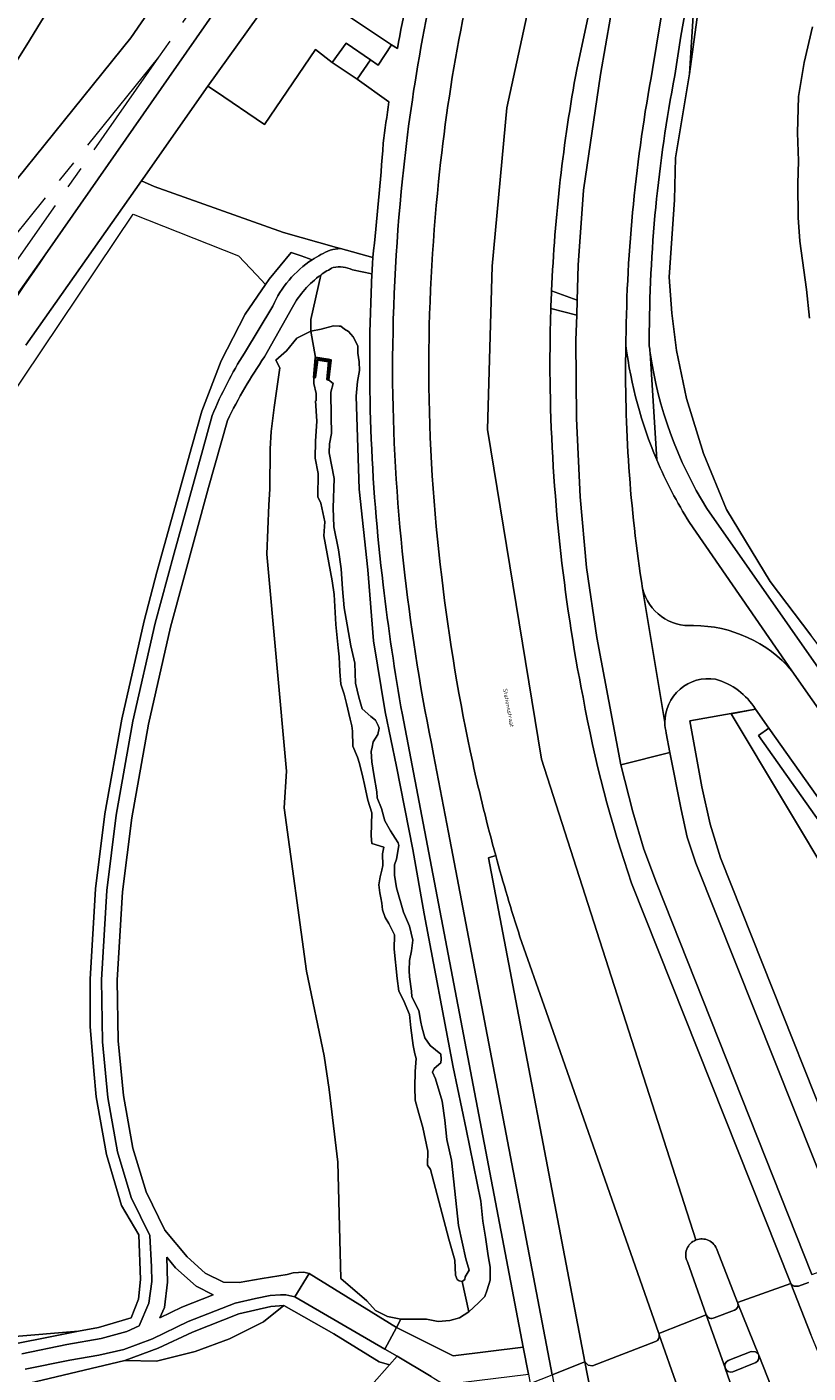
# Model space of a CAD drawing. Header units: metres. Extents: x 197700 to 204338, y 317132 to 325229.
# Tile 652 of 656: x 202123 to 202192, y 318909 to 319028. Entities that reach past the tile are written whole.
import ezdxf
from ezdxf.enums import TextEntityAlignment as Align

# ---------------------------------------------------------------- set-up
doc = ezdxf.new("R2010")
doc.units = ezdxf.units.M
doc.linetypes.add('AM-AS', pattern=[16, 10, -2, 2, -2])
for name, color, linetype, lineweight in [('B-WE-AM-AS_SPOOR-G', 10, 'AM-AS', 18), ('B-WE-GK-KADEMUUR-GV', 150, 'Continuous', 35), ('B-WE-GR-BEPLANTING_CULTUUR_BODEMBEDEKKER-GV', 90, 'Continuous', 18), ('B-WE-GR-BEPLANTING_CULTUUR_BOSPLANTSOEN-GV', 90, 'Continuous', 18), ('B-WE-GR-BEPLANTING_CULTUUR_HEESTERS-GV', 90, 'Continuous', 18), ('B-WE-GR-BOS_LOOF-GV', 40, 'Continuous', 13), ('B-WE-GR-GRAS-GV', 60, 'Continuous', 13), ('B-WE-IE-TERREINAFSCHEIDING_KUNSTMATIG_HEKWERK-G', 20, 'IE-TERREINAFSCHEIDING-KUNSTMATIG', 18), ('B-WE-IE-TERREINAFSCHEIDING_KUNSTMATIG_MUUR-G', 90, 'IE-TERREINAFSCHEIDING-KUNSTMATIG-DICHT', 18), ('B-WE-KW-KUNSTWERK_PERRON-GV', 170, 'Continuous', 18), ('B-WE-OG-TERREIN_CULTUURSCHEIDING-GV', 7, 'Continuous', 18), ('B-WE-OG-TOPOGRAFIE-T18', 10, 'Continuous', 18), ('B-WE-OG-WATER_GREPPEL-GV', 160, 'Continuous', 18), ('B-WE-VH-ONVERHARD-GV', 252, 'Continuous', 18), ('B-WE-VH-VERHARDING_ASFALT-GV', 252, 'Continuous', 18), ('B-WE-VH-VERHARDING_BETONSTRAATSTEEN-GV', 252, 'Continuous', 18), ('B-WE-VH-VERHARDING_GESLOTEN-GV', 252, 'Continuous', 18), ('B-WE-VH-VERHARDING_HALFVERHARDING-GV', 252, 'Continuous', 18), ('B-WE-VH-VERHARDING_OPEN-GV', 252, 'Continuous', 18), ('B-WE-VH-VERHARDING_SIERBESTRATING-GV', 252, 'Continuous', 18), ('B-WE-VH-VERHARDING_TEGEL-GV', 252, 'Continuous', 18)]:
    doc.layers.add(name, color=color, linetype=linetype, lineweight=lineweight)
doc.styles.add('NLCS-ISO-M200-T18', font='NLCS-ISO.ttf', dxfattribs={"height": 0.36})
doc.linetypes.add('IE-TERREINAFSCHEIDING-KUNSTMATIG', pattern='A,4,[82,NLCS.SHX,S=0.75,R=90,X=0,Y=0],4,-2', length=10)
doc.linetypes.add('IE-TERREINAFSCHEIDING-KUNSTMATIG-DICHT', pattern='A,8,-1,[82,NLCS.SHX,S=0.75,R=90,X=0,Y=0],-1', length=10)

msp = doc.modelspace()

# ---------------------------------------------------------------- linework, layer by layer
at = {"layer": 'B-WE-AM-AS_SPOOR-G'}
for points in [[(202151.77, 319049.504), (202134.913, 319025.019)], [(202134.913, 319025.019), (202116.945, 319002.747)], [(202134.913, 319025.019), (202118.534, 319001.586)]]:
    msp.add_lwpolyline(points, dxfattribs=at)
at = {"layer": 'B-WE-GK-KADEMUUR-GV'}
msp.add_lwpolyline([(202149.936, 318996.47), (202150.157, 318998.229), (202149.926, 318998.266), (202148.799, 318998.446), (202148.653, 318996.671), (202148.757, 318996.675), (202148.97, 318998.246), (202149.982, 318998.099), (202149.824, 318996.513)], close=True, dxfattribs=at)
at = {"layer": 'B-WE-GR-BEPLANTING_CULTUUR_BODEMBEDEKKER-GV'}
for points in [[(202169.675, 319004.36), (202171.947, 319003.533), (202172.045, 319006.629), (202172.505, 319013.247), (202174.002, 319023.481), (202175.788, 319033.67), (202176.776, 319037.735), (202175.782, 319037.995)], [(202175.173, 319037.707), (202174.621, 319035.755), (202173.173, 319029.863), (202171.909, 319023.93)]]:
    msp.add_lwpolyline(points, dxfattribs=at)
msp.add_lwpolyline([(202171.909, 319023.93, 0.0347607), (202169.675, 319004.36)], format="xyb", dxfattribs=at)
at = {"layer": 'B-WE-GR-BEPLANTING_CULTUUR_BOSPLANTSOEN-GV'}
for points in [[(202197.652, 319089.695), (202191.556, 319070.506), (202190.868, 319068.128), (202188.2, 319059.431), (202186.052, 319049.498), (202184.606, 319041.385), (202183.691, 319037.221), (202183.549, 319034.93), (202183.185, 319033.136), (202181.885, 319023.537), (202180.631, 319016.107), (202180.543, 319012.408), (202180.071, 319005.56), (202180.32, 319002.385), (202180.718, 318999.076), (202181.614, 318994.827), (202183.123, 318989.968), (202185.164, 318984.992), (202189.032, 318978.647), (202192.621, 318973.893)], [(202192.511, 319001.94), (202192.233, 319004.459), (202191.648, 319008.739), (202191.497, 319010.836), (202191.462, 319013.825), (202191.519, 319015.851), (202191.429, 319018.314), (202191.516, 319021.539), (202192.012, 319024.548), (202192.778, 319027.697)]]:
    msp.add_lwpolyline(points, dxfattribs=at)
at = {"layer": 'B-WE-GR-BEPLANTING_CULTUUR_HEESTERS-GV'}
for points in [[(202176.25, 318999.486, 0.0438745), (202177.73, 318978.014)], [(202178.984, 318989.41, -0.0674743), (202176.25, 318999.486)], [(202181.878, 318983.858, -0.0403017), (202178.984, 318989.41)], [(202177.73, 318978.014, 0.3651056), (202182.248, 318974.742)], [(202182.248, 318974.742, -0.2174892), (202190.931, 318970.741)]]:
    msp.add_lwpolyline(points, format="xyb", dxfattribs=at)
for points in [[(202190.931, 318970.741), (202181.878, 318983.858)], [(202214.243, 318929.912), (202188.908, 318965.673), (202187.974, 318965.011), (202196.385, 318953.138), (202214.284, 318928.001), (202215.122, 318928.671)]]:
    msp.add_lwpolyline(points, dxfattribs=at)
at = {"layer": 'B-WE-GR-BOS_LOOF-GV'}
for points in [[(202151.004, 319008.091), (202150.647, 319008.191), (202145.967, 319009.498), (202134.524, 319013.595), (202133.405, 319014.079), (202123.179, 318999.554)], [(202121.829, 318911.809), (202127.827, 318912.307), (202129.592, 318912.652), (202132.489, 318913.492), (202133.126, 318915.147), (202133.323, 318916.886), (202133.149, 318920.853), (202131.618, 318923.439), (202130.29, 318927.955), (202129.394, 318933.051), (202129.186, 318935.344), (202128.846, 318939.28), (202128.856, 318943.471), (202129.329, 318951.443), (202130.168, 318958.095), (202131.657, 318966.471), (202133.624, 318975.159), (202134.743, 318979.455), (202137.856, 318990.571), (202138.741, 318993.715), (202140.438, 318998.166), (202142.574, 319002.288), (202144.384, 319004.921), (202144.7, 319005.38), (202146.634, 319007.742), (202147.524, 319007.434), (202148.492, 319007.099)], [(202132.542, 318957.742), (202131.712, 318951.17), (202131.484, 318947.274), (202131.255, 318943.379), (202131.335, 318937.992), (202131.813, 318933.178), (202132.628, 318928.505), (202133.804, 318924.648), (202135.457, 318921.257), (202137.429, 318918.905), (202139.035, 318917.458), (202140.656, 318916.639), (202142.052, 318916.633), (202144.069, 318916.982), (202146.293, 318917.32), (202146.819, 318917.472), (202147.295, 318917.518), (202147.773, 318917.525), (202148.234, 318917.405), (202155.97, 318912.632), (202156.354, 318913.376), (202155.154, 318913.609), (202154.089, 318914.139), (202153.344, 318914.996), (202151.034, 318916.979), (202150.768, 318927.258), (202149.997, 318933.7), (202149.572, 318936.671), (202147.983, 318944.161), (202146.022, 318958.627), (202146.216, 318961.845), (202144.474, 318981.057), (202144.668, 318985.41), (202144.743, 318986.796), (202144.788, 318990.361), (202144.863, 318991.898), (202145.125, 318994.044), (202145.643, 318997.526), (202145.298, 318998.232), (202146.238, 318999.056), (202147.141, 319000.158), (202148.384, 319000.793), (202148.379, 319001.812), (202149.256, 319005.748)], [(202146.75, 319002.917), (202144.287, 318998.511)], [(202140.994, 318992.891), (202139.339, 318986.954), (202135.96, 318974.612), (202134.011, 318966.002), (202132.542, 318957.742)], [(202119.663, 318910.709), (202127.827, 318912.307), (202121.829, 318911.809)]]:
    msp.add_lwpolyline(points, dxfattribs=at)
for points in [[(202148.492, 319007.099, -0.0474059), (202150.094, 319007.945)], [(202150.094, 319007.945, -0.0435408), (202151.004, 319008.091)], [(202149.256, 319005.748, 0.1114038), (202146.75, 319002.917)], [(202144.287, 318998.511, 0.0355819), (202140.994, 318992.891)]]:
    msp.add_lwpolyline(points, format="xyb", dxfattribs=at)
for points in [[(202148.799, 318998.446), (202148.384, 319000.793), (202147.141, 319000.158), (202146.238, 318999.056), (202145.298, 318998.232), (202145.643, 318997.526), (202145.125, 318994.044), (202144.863, 318991.898), (202144.788, 318990.361), (202144.743, 318986.796), (202144.668, 318985.41), (202144.474, 318981.057), (202146.216, 318961.845), (202146.022, 318958.627), (202147.983, 318944.161), (202149.572, 318936.671), (202149.997, 318933.7), (202150.768, 318927.258), (202151.034, 318916.979), (202153.344, 318914.996), (202154.089, 318914.139), (202155.154, 318913.609), (202156.354, 318913.376), (202158.624, 318913.369), (202159.644, 318913.164), (202160.67, 318913.253), (202161.542, 318913.497), (202162.37, 318914.021), (202161.777, 318916.704), (202161.499, 318916.78), (202161.319, 318916.877), (202161.179, 318917.258), (202161.133, 318918.601), (202160.601, 318920.452), (202158.959, 318926.622), (202158.693, 318927.012), (202158.739, 318928.229), (202158.29, 318930.336), (202157.922, 318931.58), (202157.598, 318932.753), (202157.576, 318933.898), (202157.61, 318935.301), (202157.698, 318936.437), (202157.569, 318936.854), (202157.442, 318937.576), (202157.215, 318939.145), (202157.114, 318940.323), (202156.564, 318941.593), (202156.168, 318942.391), (202156.013, 318943.524), (202155.751, 318946.122), (202155.788, 318947.388), (202155.287, 318948.375), (202154.947, 318948.912), (202154.73, 318949.582), (202154.67, 318950.195), (202154.562, 318950.639), (202154.485, 318951.085), (202154.407, 318951.817), (202154.522, 318952.499), (202154.667, 318953.096), (202154.745, 318953.52), (202154.724, 318954.557), (202154.844, 318955.14), (202153.772, 318955.466), (202153.706, 318956.123), (202153.791, 318958.18), (202153.419, 318959.294), (202153.132, 318960.669), (202152.973, 318961.324), (202152.672, 318962.551), (202152.513, 318963.094), (202152.085, 318964.064), (202152.066, 318965.389), (202152.019, 318965.871), (202151.873, 318966.464), (202151.526, 318967.847), (202151.331, 318968.657), (202151.039, 318969.556), (202150.936, 318970.668), (202150.898, 318971.96), (202150.811, 318972.772), (202150.598, 318974.833), (202150.453, 318977.493), (202150.26, 318978.709), (202149.544, 318982.666), (202149.613, 318983.913), (202149.265, 318985.557), (202148.989, 318986.123), (202149.027, 318988.202), (202148.77, 318989.546), (202148.785, 318991.038), (202148.92, 318992.812), (202148.807, 318994.621), (202148.844, 318994.632), (202148.849, 318995.273), (202148.656, 318996.167), (202148.653, 318996.671)], [(202144.849, 318914.491), (202141.999, 318913.852), (202137.924, 318912.239), (202134.886, 318910.809), (202131.931, 318909.709), (202134.715, 318909.672), (202138.16, 318910.527), (202141.191, 318911.634), (202144.185, 318913.157), (202145.996, 318914.584)]]:
    msp.add_lwpolyline(points, close=True, dxfattribs=at)
at = {"layer": 'B-WE-GR-GRAS-GV'}
msp.add_lwpolyline([(202114.711, 319004.749), (202132.442, 319026.72), (202149.299, 319051.205), (202151.569, 319054.515), (202152.7, 319054.641), (202154.652, 319053.638), (202155.382, 319052.481), (202155.576, 319051.639), (202156.181, 319052.518), (202157.475, 319054.399), (202156.524, 319054.687), (202154.337, 319055.348), (202146.838, 319057.633), (202142.049, 319059.011), (202142.042, 319060.004), (202142.04, 319060.301), (202141.448, 319060.4), (202139.879, 319056.967), (202134.727, 319046.609), (202131.421, 319040.299), (202126.568, 319031.53), (202123.263, 319026.118), (202117.146, 319016.399)], dxfattribs=at)
at = {"layer": 'B-WE-IE-TERREINAFSCHEIDING_KUNSTMATIG_HEKWERK-G'}
msp.add_lwpolyline([(201992.606, 318893.086), (201995.093, 318893.72), (202001.808, 318896.245), (202008.297, 318899.385), (202015.833, 318903.223), (202025.707, 318908.853), (202034.131, 318913.919), (202043.888, 318920.208), (202052.94, 318926.659), (202062.645, 318934.124), (202069.99, 318940.083), (202076.94, 318947.084), (202086.68, 318956.297), (202100.496, 318969.383), (202121.37, 318994.285), (202132.657, 319011.12), (202141.987, 319007.455), (202143.573, 319005.753), (202144.384, 319004.921)], dxfattribs=at)
at = {"layer": 'B-WE-IE-TERREINAFSCHEIDING_KUNSTMATIG_MUUR-G'}
for points in [[(202153.207, 319048.2), (202124.871, 319007.524)], [(202148.799, 318998.446), (202148.653, 318996.671)], [(202148.653, 318996.671), (202148.757, 318996.675), (202148.97, 318998.246), (202149.982, 318998.099), (202149.824, 318996.513), (202149.936, 318996.47)], [(202149.926, 318998.266), (202148.799, 318998.446)], [(202149.936, 318996.47), (202150.157, 318998.229), (202149.926, 318998.266)]]:
    msp.add_lwpolyline(points, dxfattribs=at)
msp.add_lwpolyline([(202124.871, 319007.524, -0.0083064), (202117.184, 318996.641)], format="xyb", dxfattribs=at)
at = {"layer": 'B-WE-KW-KUNSTWERK_PERRON-GV'}
msp.add_lwpolyline([(202123.179, 318999.554), (202133.405, 319014.079), (202133.547, 319014.282), (202139.276, 319022.466), (202146.303, 319032.309), (202155.883, 319046.362), (202155.796, 319046.415), (202154.96, 319045.198), (202152.502, 319046.893), (202153.307, 319048.127), (202153.207, 319048.2), (202124.871, 319007.524), (202117.184, 318996.641), (202109.141, 318986.023), (202102.873, 318978.258), (202097.19, 318971.83), (202099.56, 318969.712)], dxfattribs=at)
at = {"layer": 'B-WE-OG-TERREIN_CULTUURSCHEIDING-GV'}
for points in [[(202185.225, 319051.37), (202184.075, 319044.866), (202182.691, 319037.043), (202182.585, 319035.051), (202182.559, 319034.908), (202182.251, 319029.608), (202181.885, 319023.537), (202183.185, 319033.136), (202183.549, 319034.93), (202183.691, 319037.221), (202184.606, 319041.385), (202186.052, 319049.498), (202188.2, 319059.431), (202190.868, 319068.128), (202191.556, 319070.506), (202197.652, 319089.695), (202204.568, 319111.275)], [(202160.143, 319043.365), (202157.512, 319045.222), (202147.824, 319031.276), (202155.526, 319026.127), (202156.045, 319025.796)], [(202204.246, 318958.898), (202197.85, 318966.951), (202192.621, 318973.893), (202189.032, 318978.647), (202185.164, 318984.992), (202183.123, 318989.968), (202181.614, 318994.827), (202180.718, 318999.076), (202180.32, 319002.385), (202180.071, 319005.56), (202180.543, 319012.408), (202180.631, 319016.107), (202181.885, 319023.537), (202182.251, 319029.608), (202182.559, 319034.908), (202181.731, 319030.355), (202181.127, 319026.874), (202180.577, 319023.386)], [(202192.778, 319027.697), (202192.012, 319024.548), (202191.516, 319021.539), (202191.429, 319018.314), (202191.519, 319015.851), (202191.462, 319013.825), (202191.497, 319010.836), (202191.648, 319008.739), (202192.233, 319004.459), (202192.511, 319001.94)], [(202155.287, 319021.066), (202152.493, 319023.073), (202150.268, 319024.563), (202148.779, 319025.704), (202144.294, 319019.064), (202139.935, 319022.02), (202139.276, 319022.466), (202133.547, 319014.282)], [(202133.547, 319014.282), (202133.405, 319014.079), (202134.524, 319013.595), (202145.967, 319009.498), (202150.647, 319008.191), (202151.004, 319008.091), (202153.863, 319007.293)], [(202148.492, 319007.099), (202147.524, 319007.434), (202146.634, 319007.742), (202144.7, 319005.38), (202144.384, 319004.921), (202142.574, 319002.288), (202140.438, 318998.166), (202138.741, 318993.715), (202137.856, 318990.571), (202134.743, 318979.455), (202133.624, 318975.159), (202131.657, 318966.471), (202130.168, 318958.095), (202129.329, 318951.443), (202128.856, 318943.471), (202128.846, 318939.28), (202129.186, 318935.344), (202129.394, 318933.051), (202130.29, 318927.955), (202131.618, 318923.439), (202133.149, 318920.853), (202133.323, 318916.886), (202133.126, 318915.147), (202132.489, 318913.492), (202129.592, 318912.652), (202127.827, 318912.307), (202119.663, 318910.709)], [(202149.256, 319005.748), (202148.379, 319001.812), (202148.384, 319000.793), (202149.281, 319000.955), (202150.398, 319001.268), (202150.885, 319001.22), (202151.028, 319001.24), (202151.362, 319000.953), (202151.364, 319000.954), (202151.713, 319000.746), (202152.127, 319000.271), (202152.524, 318999.484), (202152.548, 318998.834), (202152.647, 318998.072), (202152.673, 318997.307), (202152.51, 318996.322), (202152.382, 318995.025), (202152.647, 318986.8), (202153.416, 318979.67), (202153.913, 318973.403), (202154.964, 318967.101), (202155.954, 318962.273), (202157.397, 318954.928), (202158.413, 318949.23), (202160.966, 318935.686), (202162.132, 318930.199), (202163.42, 318923.815), (202163.598, 318922.036), (202163.838, 318920.637), (202164.059, 318918.99), (202164.248, 318917.979), (202164.25, 318916.816), (202163.989, 318915.964), (202163.77, 318915.391), (202163.214, 318914.826), (202162.37, 318914.021), (202161.542, 318913.497), (202160.67, 318913.253), (202159.644, 318913.164), (202158.624, 318913.369), (202156.354, 318913.376), (202155.97, 318912.632), (202160.977, 318910.148)], [(202153.786, 319005.864), (202152.064, 319006.197)], [(202142.509, 318998.85), (202145.007, 319003.007)], [(202192.712, 318917.329), (202178.95, 318951.973), (202177.845, 318954.964), (202176.869, 318958.267), (202175.813, 318962.429), (202173.697, 318973.669), (202172.767, 318979.882), (202172.2, 318986.14), (202171.881, 318993.066), (202171.836, 319000), (202171.905, 319002.2), (202169.614, 319002.784)], [(202169.549, 319000), (202169.536, 318997.82), (202169.557, 318995.642)], [(202178.317, 319000), (202178.318, 318999.5)], [(202134.308, 318916.711), (202134.272, 318917.996), (202134.136, 318920.77), (202132.497, 318924.134), (202131.264, 318928.18), (202130.425, 318932.989), (202129.936, 318937.912), (202129.854, 318943.41), (202130.318, 318951.298), (202131.158, 318957.953), (202132.639, 318966.28), (202134.602, 318974.952), (202136.296, 318981.14), (202138.826, 318990.328), (202139.663, 318993.329)], [(202183.411, 318985.099), (202216.755, 318937.416), (202218.707, 318934.762), (202221.397, 318936.643), (202224.733, 318932.41), (202222.107, 318930.341), (202224.14, 318927.809), (202225.674, 318929.521), (202227.724, 318932.012), (202226.75, 318932.894), (202224.293, 318934.355), (202221.129, 318937.264), (202217.862, 318940.144), (202215.204, 318943.483), (202212.057, 318948.207), (202208.27, 318953.399), (202204.246, 318958.898)], [(202187.73, 318967.336), (202181.923, 318966.313), (202182.959, 318960.463), (202183.702, 318957.184), (202184.622, 318954.188), (202198.47, 318919.383), (202200.31, 318914.757), (202200.784, 318913.846), (202201.288, 318913.273), (202201.919, 318912.809), (202202.789, 318912.379), (202203.743, 318911.923)], [(202187.73, 318967.336), (202185.56, 318966.944), (202194.82, 318951.476), (202210.189, 318927.851)], [(202210.189, 318927.851), (202194.82, 318951.476), (202185.56, 318966.944), (202187.73, 318967.336)], [(202212.958, 318926.94), (202214.284, 318928.001), (202196.385, 318953.138), (202187.974, 318965.011), (202188.908, 318965.673), (202187.73, 318967.336)], [(202160.977, 318910.148), (202167.173, 318910.909), (202156.479, 318966.837)], [(202164.735, 318954.389), (202164.106, 318954.201), (202172.635, 318909.598), (202172.914, 318909.306), (202173.298, 318909.258), (202178.88, 318911.408)], [(202176.76, 318951.936), (202190.853, 318916.53)], [(202169.205, 318940.6), (202166.883, 318947.199)], [(202179.161, 318912.104), (202169.205, 318940.6)], [(202122.824, 318910.315), (202126.779, 318911.126), (202129.829, 318911.681), (202132.096, 318912.281), (202133.195, 318912.784), (202134.059, 318914.787), (202134.308, 318916.711)], [(202190.853, 318916.53), (202191.105, 318916.289), (202191.517, 318916.286), (202192.416, 318916.622)], [(202117.376, 318906.287), (202131.931, 318909.709), (202134.886, 318910.809), (202137.924, 318912.239), (202141.999, 318913.852), (202144.849, 318914.491), (202145.996, 318914.584), (202150.411, 318912.077), (202154.418, 318909.617), (202155.336, 318909.336), (202156.004, 318910.092), (202154.921, 318910.723), (202146.976, 318915.356), (202146.167, 318915.53), (202145.696, 318915.523), (202144.787, 318915.471), (202143.493, 318915.199), (202141.675, 318914.798), (202137.531, 318913.159), (202134.379, 318911.64), (202131.849, 318910.706), (202129.625, 318910.209), (202127.06, 318909.755), (202123.103, 318908.943)], [(202108.272, 318893.819), (202127.662, 318896.727), (202142.183, 318899.145), (202150.644, 318904.023), (202155.336, 318909.336), (202154.418, 318909.617), (202150.411, 318912.077), (202145.996, 318914.584), (202144.185, 318913.157), (202141.191, 318911.634), (202138.16, 318910.527), (202134.715, 318909.672), (202131.931, 318909.709), (202117.376, 318906.287)]]:
    msp.add_lwpolyline(points, dxfattribs=at)
for points in [[(202156.045, 319025.796, -0.0242427), (202160.143, 319043.365)], [(202180.577, 319023.386, 0.0470354), (202178.317, 319000)], [(202154.789, 319017.403, -0.0057877), (202155.287, 319021.066)], [(202153.863, 319007.293, 0.0089538), (202154.789, 319017.403)], [(202145.007, 319003.007, -0.1431344), (202148.492, 319007.099)], [(202150.362, 319006.426, 0.0380767), (202149.256, 319005.748)], [(202152.064, 319006.197, 0.159344), (202150.362, 319006.426)], [(202154.789, 318978.333, -0.0431846), (202153.786, 319005.864)], [(202169.614, 319002.784, 0.0047005), (202169.549, 319000)], [(202178.318, 318999.5, 0.0044992), (202178.403, 318998.875)], [(202139.663, 318993.329, -0.0439988), (202142.509, 318998.85)], [(202178.403, 318998.875, 0.1027231), (202183.411, 318985.099)], [(202169.557, 318995.642, 0.0441536), (202172.462, 318968.392)], [(202156.479, 318966.837, -0.0155316), (202154.789, 318978.333)], [(202172.462, 318968.392, 0.0373062), (202176.76, 318951.936)], [(202166.883, 318947.199, -0.011283), (202164.735, 318954.389)], [(202178.88, 318911.408, 0.377645), (202179.205, 318911.98)], [(202179.205, 318911.98, 0.0666482), (202179.161, 318912.104)]]:
    msp.add_lwpolyline(points, format="xyb", dxfattribs=at)
for points in [[(202161.89, 318916.795), (202161.777, 318916.704), (202162.37, 318914.021), (202163.214, 318914.826), (202163.77, 318915.391), (202163.989, 318915.964), (202164.25, 318916.816), (202164.248, 318917.979), (202164.059, 318918.99), (202163.838, 318920.637), (202163.598, 318922.036), (202163.42, 318923.815), (202162.132, 318930.199), (202160.966, 318935.686), (202158.413, 318949.23), (202157.397, 318954.928), (202155.954, 318962.273), (202154.964, 318967.101), (202153.913, 318973.403), (202153.416, 318979.67), (202152.647, 318986.8), (202152.382, 318995.025), (202152.51, 318996.322), (202152.673, 318997.307), (202152.647, 318998.072), (202152.548, 318998.834), (202152.524, 318999.484), (202152.127, 319000.271), (202151.713, 319000.746), (202151.364, 319000.954), (202151.362, 319000.953), (202151.028, 319001.24), (202150.885, 319001.22), (202150.398, 319001.268), (202149.281, 319000.955), (202148.384, 319000.793), (202148.799, 318998.446), (202149.926, 318998.266), (202150.157, 318998.229), (202149.936, 318996.47), (202150.356, 318996.162), (202150.164, 318995.373), (202150.189, 318993.237), (202150.198, 318991.742), (202150.042, 318990.815), (202150.008, 318990.01), (202150.444, 318987.758), (202150.35, 318985.148), (202150.403, 318983.484), (202150.834, 318981.45), (202151.058, 318979.762), (202151.177, 318977.982), (202151.337, 318976.294), (202151.595, 318974.795), (202151.926, 318972.946), (202152.268, 318971.405), (202152.319, 318969.658), (202152.613, 318968.4), (202152.933, 318967.374), (202153.695, 318966.684), (202154.098, 318966.361), (202154.335, 318965.894), (202154.413, 318965.665), (202154.322, 318965.095), (202153.885, 318964.445), (202153.798, 318963.975), (202153.706, 318963.599), (202153.791, 318962.675), (202153.958, 318961.566), (202154.211, 318960.03), (202154.253, 318959.509), (202154.621, 318958.564), (202154.92, 318957.467), (202155.419, 318956.592), (202155.833, 318955.942), (202156.113, 318955.532), (202156.176, 318955.274), (202155.96, 318954.066), (202155.772, 318953.574), (202155.787, 318952.671), (202155.945, 318951.537), (202156.577, 318949.384), (202157.095, 318948.153), (202157.406, 318946.91), (202157.284, 318945.978), (202157.103, 318945.107), (202157.078, 318944.23), (202157.108, 318943.677), (202157.298, 318942.391), (202157.33, 318941.909), (202157.934, 318940.675), (202158.11, 318939.64), (202158.198, 318939.244), (202158.463, 318938.26), (202158.939, 318937.603), (202159.875, 318936.816), (202159.924, 318936.375), (202159.879, 318936.046), (202159.293, 318935.565), (202159.153, 318935.239), (202159.409, 318934.654), (202160.01, 318932.656), (202160.241, 318930.986), (202160.421, 318929.286), (202160.821, 318927.46), (202161.286, 318923.061), (202161.458, 318921.67), (202162.089, 318918.709), (202162.377, 318917.701), (202162.037, 318917.121), (202162.002, 318916.885)], [(202135.032, 318913.509), (202136.969, 318914.442), (202139.735, 318915.536), (202138.237, 318916.293), (202136.419, 318917.93), (202135.631, 318918.87), (202135.711, 318916.64), (202135.422, 318914.413)]]:
    msp.add_lwpolyline(points, close=True, dxfattribs=at)
at = {"layer": 'B-WE-OG-WATER_GREPPEL-GV'}
msp.add_lwpolyline([(202161.777, 318916.704), (202161.89, 318916.795), (202162.002, 318916.885), (202162.037, 318917.121), (202162.377, 318917.701), (202162.089, 318918.709), (202161.458, 318921.67), (202161.286, 318923.061), (202160.821, 318927.46), (202160.421, 318929.286), (202160.241, 318930.986), (202160.01, 318932.656), (202159.409, 318934.654), (202159.153, 318935.239), (202159.293, 318935.565), (202159.879, 318936.046), (202159.924, 318936.375), (202159.875, 318936.816), (202158.939, 318937.603), (202158.463, 318938.26), (202158.198, 318939.244), (202158.11, 318939.64), (202157.934, 318940.675), (202157.33, 318941.909), (202157.298, 318942.391), (202157.108, 318943.677), (202157.078, 318944.23), (202157.103, 318945.107), (202157.284, 318945.978), (202157.406, 318946.91), (202157.095, 318948.153), (202156.577, 318949.384), (202155.945, 318951.537), (202155.787, 318952.671), (202155.772, 318953.574), (202155.96, 318954.066), (202156.176, 318955.274), (202156.113, 318955.532), (202155.833, 318955.942), (202155.419, 318956.592), (202154.92, 318957.467), (202154.621, 318958.564), (202154.253, 318959.509), (202154.211, 318960.03), (202153.958, 318961.566), (202153.791, 318962.675), (202153.706, 318963.599), (202153.798, 318963.975), (202153.885, 318964.445), (202154.322, 318965.095), (202154.413, 318965.665), (202154.335, 318965.894), (202154.098, 318966.361), (202153.695, 318966.684), (202152.933, 318967.374), (202152.613, 318968.4), (202152.319, 318969.658), (202152.268, 318971.405), (202151.926, 318972.946), (202151.595, 318974.795), (202151.337, 318976.294), (202151.177, 318977.982), (202151.058, 318979.762), (202150.834, 318981.45), (202150.403, 318983.484), (202150.35, 318985.148), (202150.444, 318987.758), (202150.008, 318990.01), (202150.042, 318990.815), (202150.198, 318991.742), (202150.189, 318993.237), (202150.164, 318995.373), (202150.356, 318996.162), (202149.936, 318996.47), (202149.824, 318996.513), (202149.982, 318998.099), (202148.97, 318998.246), (202148.757, 318996.675), (202148.653, 318996.671), (202148.656, 318996.167), (202148.849, 318995.273), (202148.844, 318994.632), (202148.807, 318994.621), (202148.92, 318992.812), (202148.785, 318991.038), (202148.77, 318989.546), (202149.027, 318988.202), (202148.989, 318986.123), (202149.265, 318985.557), (202149.613, 318983.913), (202149.544, 318982.666), (202150.26, 318978.709), (202150.453, 318977.493), (202150.598, 318974.833), (202150.811, 318972.772), (202150.898, 318971.96), (202150.936, 318970.668), (202151.039, 318969.556), (202151.331, 318968.657), (202151.526, 318967.847), (202151.873, 318966.464), (202152.019, 318965.871), (202152.066, 318965.389), (202152.085, 318964.064), (202152.513, 318963.094), (202152.672, 318962.551), (202152.973, 318961.324), (202153.132, 318960.669), (202153.419, 318959.294), (202153.791, 318958.18), (202153.706, 318956.123), (202153.772, 318955.466), (202154.844, 318955.14), (202154.724, 318954.557), (202154.745, 318953.52), (202154.667, 318953.096), (202154.522, 318952.499), (202154.407, 318951.817), (202154.485, 318951.085), (202154.562, 318950.639), (202154.67, 318950.195), (202154.73, 318949.582), (202154.947, 318948.912), (202155.287, 318948.375), (202155.788, 318947.388), (202155.751, 318946.122), (202156.013, 318943.524), (202156.168, 318942.391), (202156.564, 318941.593), (202157.114, 318940.323), (202157.215, 318939.145), (202157.442, 318937.576), (202157.569, 318936.854), (202157.698, 318936.437), (202157.61, 318935.301), (202157.576, 318933.898), (202157.598, 318932.753), (202157.922, 318931.58), (202158.29, 318930.336), (202158.739, 318928.229), (202158.693, 318927.012), (202158.959, 318926.622), (202160.601, 318920.452), (202161.133, 318918.601), (202161.179, 318917.258), (202161.319, 318916.877), (202161.499, 318916.78)], close=True, dxfattribs=at)
msp.add_lwpolyline([(202159.027, 318908.297), (202156.004, 318910.092), (202155.336, 318909.336), (202150.644, 318904.023), (202142.183, 318899.145)], dxfattribs=at)
at = {"layer": 'B-WE-VH-ONVERHARD-GV'}
for points in [[(202150.094, 319007.945, 0.0474059), (202148.492, 319007.099)], [(202151.004, 319008.091, 0.0435408), (202150.094, 319007.945)], [(202148.492, 319007.099, 0.1431344), (202145.007, 319003.007)], [(202149.256, 319005.748, -0.0380767), (202150.362, 319006.426)], [(202150.362, 319006.426, -0.159344), (202152.064, 319006.197)], [(202153.786, 319005.864, -0.0021309), (202153.863, 319007.293)], [(202146.75, 319002.917, -0.1114038), (202149.256, 319005.748)], [(202142.509, 318998.85, 0.0439988), (202139.663, 318993.329)], [(202140.994, 318992.891, -0.0355819), (202144.287, 318998.511)]]:
    msp.add_lwpolyline(points, format="xyb", dxfattribs=at)
for points in [[(202153.863, 319007.293), (202151.004, 319008.091)], [(202152.064, 319006.197), (202153.786, 319005.864)], [(202145.007, 319003.007), (202142.509, 318998.85)], [(202144.287, 318998.511), (202146.75, 319002.917)], [(202139.663, 318993.329), (202138.826, 318990.328), (202136.296, 318981.14), (202134.602, 318974.952), (202132.639, 318966.28), (202131.158, 318957.953), (202130.318, 318951.298), (202129.854, 318943.41), (202129.936, 318937.912), (202130.425, 318932.989), (202131.264, 318928.18), (202132.497, 318924.134), (202134.136, 318920.77), (202134.272, 318917.996)], [(202123.103, 318908.943), (202127.06, 318909.755), (202129.625, 318910.209), (202131.849, 318910.706), (202134.379, 318911.64), (202137.531, 318913.159), (202141.675, 318914.798), (202143.493, 318915.199), (202144.787, 318915.471), (202145.696, 318915.523), (202146.167, 318915.53), (202146.976, 318915.356), (202148.234, 318917.405), (202147.773, 318917.525), (202147.295, 318917.518), (202146.819, 318917.472), (202146.293, 318917.32), (202144.069, 318916.982), (202142.052, 318916.633), (202140.656, 318916.639), (202139.035, 318917.458), (202137.429, 318918.905), (202135.457, 318921.257), (202133.804, 318924.648), (202132.628, 318928.505), (202131.813, 318933.178), (202131.335, 318937.992), (202131.255, 318943.379), (202131.484, 318947.274), (202131.712, 318951.17), (202132.542, 318957.742), (202134.011, 318966.002), (202135.96, 318974.612), (202139.339, 318986.954), (202140.994, 318992.891)], [(202134.272, 318917.996), (202134.308, 318916.711), (202134.059, 318914.787), (202133.195, 318912.784), (202132.096, 318912.281), (202129.829, 318911.681), (202126.779, 318911.126), (202122.824, 318910.315)]]:
    msp.add_lwpolyline(points, dxfattribs=at)
msp.add_lwpolyline([(202136.969, 318914.442), (202135.032, 318913.509), (202135.422, 318914.413), (202135.711, 318916.64), (202135.631, 318918.87), (202136.419, 318917.93), (202138.237, 318916.293), (202139.735, 318915.536)], close=True, dxfattribs=at)
at = {"layer": 'B-WE-VH-VERHARDING_ASFALT-GV'}
for points in [[(202182.445, 318920.383), (202168.8, 318962.932), (202164.006, 318992.087), (202164.431, 319006.523), (202165.706, 319020.535), (202168.681, 319034.122), (202172.654, 319047.64), (202167.1, 319048.989)], [(202177.78, 319046.395), (202172.654, 319047.64), (202168.681, 319034.122), (202165.706, 319020.535), (202164.431, 319006.523), (202164.006, 318992.087), (202168.8, 318962.932), (202182.445, 318920.383)], [(202171.909, 319023.93), (202173.173, 319029.863), (202174.621, 319035.755), (202175.173, 319037.707), (202175.187, 319037.754), (202176.642, 319042.735), (202176.648, 319042.825), (202177.78, 319046.395)], [(202178.616, 319023.932), (202179.307, 319028.248), (202180.096, 319032.548), (202182.398, 319045.273), (202180.366, 319045.766), (202179.754, 319042.283), (202179.524, 319041.984), (202179.157, 319041.9), (202177.001, 319042.244), (202176.732, 319042.424), (202176.642, 319042.735), (202175.187, 319037.754)], [(202175.782, 319037.995), (202176.776, 319037.735), (202175.788, 319033.67), (202174.002, 319023.481), (202172.505, 319013.247), (202172.045, 319006.629), (202171.947, 319003.533), (202171.905, 319002.2), (202171.836, 319000), (202171.881, 318993.066), (202172.2, 318986.14), (202172.767, 318979.882), (202173.697, 318973.669), (202175.813, 318962.429), (202180.127, 318963.497), (202179.829, 318965.213)], [(202169.557, 318995.642), (202169.536, 318997.82), (202169.549, 319000)], [(202176.25, 318999.486), (202176.255, 319000)], [(202177.73, 318978.014), (202179.703, 318966.158)], [(202179.703, 318966.158), (202177.73, 318978.014)], [(202223.011, 318926.027), (202218.964, 318931.025), (202215.152, 318936.205), (202190.931, 318970.741)], [(202187.73, 318967.336), (202188.908, 318965.673), (202214.243, 318929.912)], [(202159.247, 318963.325), (202160.568, 318956.431), (202169.738, 318908.453), (202172.635, 318909.598), (202164.106, 318954.201), (202164.735, 318954.389)], [(202184.324, 318919.493), (202186.128, 318914.844), (202190.853, 318916.53), (202176.76, 318951.936)], [(202166.883, 318947.199), (202169.205, 318940.6), (202179.161, 318912.104), (202183.363, 318913.765), (202181.695, 318918.438)], [(202194.65, 318907.07), (202193.01, 318911.112), (202192.627, 318912.019), (202190.853, 318916.53), (202186.128, 318914.844)], [(202186.157, 318914.772), (202187.98, 318910.24), (202188.004, 318910.18), (202189.492, 318906.462), (202190.618, 318903.662)], [(202187.395, 318902.339), (202186.401, 318905.179), (202186.349, 318905.327), (202185.039, 318909.038), (202185.024, 318909.08), (202183.363, 318913.765), (202179.161, 318912.104)], [(202179.205, 318911.98), (202180.832, 318907.403), (202181.048, 318906.799), (202182.458, 318902.842), (202182.476, 318902.792), (202182.632, 318902.009)]]:
    msp.add_lwpolyline(points, dxfattribs=at)
for points in [[(202164.798, 319040.544, 0.0452438), (202159.682, 319014.023)], [(202159.682, 319014.023, -0.0452438), (202164.798, 319040.544)], [(202161.024, 319038.881, 0.0405257), (202156.49, 319014.258)], [(202169.675, 319004.36, -0.0347607), (202171.909, 319023.93)], [(202176.255, 319000, -0.0433299), (202178.616, 319023.932)], [(202156.49, 319014.258, 0.0275797), (202155.62, 318996.203)], [(202159.682, 319014.023, 0.0264213), (202158.816, 318996.993)], [(202158.816, 318996.993, -0.0264213), (202159.682, 319014.023)], [(202169.614, 319002.784, -0.0031188), (202169.675, 319004.36)], [(202169.549, 319000, -0.0047005), (202169.614, 319002.784)], [(202177.73, 318978.014, -0.0438745), (202176.25, 318999.486)], [(202158.816, 318996.993, 0.029283), (202159.956, 318979.029)], [(202159.956, 318979.029, -0.029283), (202158.816, 318996.993)], [(202155.62, 318996.203, 0.0271853), (202156.71, 318979.21)], [(202172.462, 318968.392, -0.0441536), (202169.557, 318995.642)], [(202156.71, 318979.21, 0.0229846), (202159.247, 318963.325)], [(202159.956, 318979.029, 0.0245198), (202162.7, 318962.636)], [(202162.7, 318962.636, -0.0245198), (202159.956, 318979.029)], [(202182.248, 318974.742, -0.3651056), (202177.73, 318978.014)], [(202190.931, 318970.741, 0.2174892), (202182.248, 318974.742)], [(202179.703, 318966.158, -0.4648594), (202184.175, 318969.99)], [(202184.175, 318969.99, -0.1899295), (202187.73, 318967.336)], [(202176.76, 318951.936, -0.0373062), (202172.462, 318968.392)], [(202179.829, 318965.213, -0.0618292), (202179.703, 318966.158)], [(202162.7, 318962.636, 0.0128191), (202164.735, 318954.389)], [(202164.735, 318954.389, -0.0128191), (202162.7, 318962.636)], [(202164.735, 318954.389, 0.011283), (202166.883, 318947.199)], [(202181.695, 318918.438, -0.4368863), (202182.445, 318920.383)], [(202182.445, 318920.383, -0.4352452), (202184.324, 318919.493)], [(202186.128, 318914.844, -0.0358581), (202186.157, 318914.772)], [(202179.161, 318912.104, -0.0666482), (202179.205, 318911.98)]]:
    msp.add_lwpolyline(points, format="xyb", dxfattribs=at)
at = {"layer": 'B-WE-VH-VERHARDING_BETONSTRAATSTEEN-GV'}
for points in [[(202183.411, 318985.099, -0.1027231), (202178.403, 318998.875)], [(202178.984, 318989.41, 0.0403017), (202181.878, 318983.858)]]:
    msp.add_lwpolyline(points, format="xyb", dxfattribs=at)
for points in [[(202178.403, 318998.875), (202178.984, 318989.41)], [(202228.679, 318923.754), (202226.291, 318925.621), (202225.038, 318926.706), (202224.14, 318927.809), (202222.107, 318930.341), (202220.346, 318932.534), (202218.707, 318934.762), (202216.755, 318937.416), (202183.411, 318985.099)], [(202181.878, 318983.858), (202190.931, 318970.741), (202215.152, 318936.205), (202218.964, 318931.025), (202223.011, 318926.027)]]:
    msp.add_lwpolyline(points, dxfattribs=at)
at = {"layer": 'B-WE-VH-VERHARDING_GESLOTEN-GV'}
msp.add_lwpolyline([(202151.518, 319026.255), (202150.268, 319024.563), (202152.493, 319023.073), (202153.666, 319024.78)], close=True, dxfattribs=at)
at = {"layer": 'B-WE-VH-VERHARDING_HALFVERHARDING-GV'}
for points in [[(202117.146, 319016.399), (202123.263, 319026.118), (202126.568, 319031.53), (202131.421, 319040.299), (202134.727, 319046.609), (202139.879, 319056.967), (202141.448, 319060.4), (202140.234, 319060.603), (202139.81, 319059.637), (202136.376, 319061.143), (202136.543, 319061.524), (202134.519, 319062.03), (202133.796, 319061.014), (202129.473, 319052.066), (202126.119, 319045.461), (202121.331, 319036.673)], [(202117.184, 318996.641), (202124.871, 319007.524), (202153.207, 319048.2), (202155.576, 319051.639), (202155.382, 319052.481), (202154.652, 319053.638), (202152.7, 319054.641), (202151.569, 319054.515), (202149.299, 319051.205), (202132.442, 319026.72), (202114.711, 319004.749)]]:
    msp.add_lwpolyline(points, dxfattribs=at)
at = {"layer": 'B-WE-VH-VERHARDING_OPEN-GV'}
msp.add_lwpolyline([(202139.935, 319022.02), (202144.294, 319019.064), (202148.779, 319025.704), (202150.268, 319024.563), (202151.518, 319026.255), (202153.666, 319024.78), (202154.331, 319024.324), (202155.526, 319026.127), (202147.824, 319031.276), (202146.597, 319032.109), (202146.303, 319032.309), (202139.276, 319022.466)], close=True, dxfattribs=at)
for points in [[(202169.675, 319004.36, 0.0031188), (202169.614, 319002.784)], [(202182.445, 318920.383, 0.4368863), (202181.695, 318918.438)], [(202184.324, 318919.493, 0.4352452), (202182.445, 318920.383)], [(202185.857, 318914.18, 0.4016613), (202186.157, 318914.772)], [(202186.157, 318914.772, 0.0358581), (202186.128, 318914.844)], [(202183.363, 318913.765, 0.4197148), (202184.077, 318913.488)], [(202187.746, 318909.546, 0.3684121), (202188.004, 318910.18)], [(202185.308, 318909.728, 0.370833), (202185.024, 318909.08)], [(202185.039, 318909.038, 0.3980409), (202185.713, 318908.728)]]:
    msp.add_lwpolyline(points, format="xyb", dxfattribs=at)
for points in [[(202169.614, 319002.784), (202171.905, 319002.2), (202171.947, 319003.533), (202169.675, 319004.36)], [(202186.128, 318914.844), (202184.324, 318919.493)], [(202181.695, 318918.438), (202183.363, 318913.765)], [(202184.077, 318913.488), (202185.857, 318914.18)], [(202188.004, 318910.18), (202187.98, 318910.24), (202187.712, 318910.5), (202187.34, 318910.518), (202185.308, 318909.728)], [(202185.024, 318909.08), (202185.039, 318909.038)], [(202185.713, 318908.728), (202187.746, 318909.546)]]:
    msp.add_lwpolyline(points, dxfattribs=at)
at = {"layer": 'B-WE-VH-VERHARDING_SIERBESTRATING-GV'}
msp.add_lwpolyline([(202154.921, 318910.723), (202155.97, 318912.632), (202148.234, 318917.405), (202146.976, 318915.356)], close=True, dxfattribs=at)
at = {"layer": 'B-WE-VH-VERHARDING_TEGEL-GV'}
for points in [[(202180.577, 319023.386), (202181.127, 319026.874), (202181.731, 319030.355), (202182.559, 319034.908), (202182.585, 319035.051), (202182.691, 319037.043), (202184.075, 319044.866), (202182.398, 319045.273), (202180.096, 319032.548), (202179.307, 319028.248), (202178.616, 319023.932)], [(202156.045, 319025.796), (202155.526, 319026.127), (202154.331, 319024.324), (202153.666, 319024.78), (202152.493, 319023.073), (202155.287, 319021.066)], [(202176.255, 319000), (202176.25, 318999.486)], [(202178.318, 318999.5), (202178.317, 319000)], [(202178.984, 318989.41), (202178.403, 318998.875)], [(202181.923, 318966.313), (202187.73, 318967.336)], [(202156.479, 318966.837), (202167.173, 318910.909), (202167.63, 318908.521), (202167.79, 318907.683), (202169.738, 318908.453), (202160.568, 318956.431), (202159.247, 318963.325)], [(202179.829, 318965.213), (202180.127, 318963.497), (202181.153, 318958.469), (202181.686, 318956.022), (202182.448, 318953.733), (202196.406, 318918.647), (202198.47, 318919.383), (202184.622, 318954.188), (202183.702, 318957.184), (202182.959, 318960.463), (202181.923, 318966.313)], [(202192.416, 318916.622), (202191.517, 318916.286), (202191.105, 318916.289), (202190.853, 318916.53), (202192.627, 318912.019)], [(202187.98, 318910.24), (202186.157, 318914.772)], [(202183.363, 318913.765), (202185.024, 318909.08)], [(202185.857, 318914.18), (202184.077, 318913.488)], [(202178.88, 318911.408), (202173.298, 318909.258), (202172.914, 318909.306), (202172.635, 318909.598)], [(202173.947, 318905.271), (202180.135, 318907.698), (202180.562, 318907.674), (202180.832, 318907.403), (202179.205, 318911.98)], [(202185.308, 318909.728), (202187.34, 318910.518), (202187.712, 318910.5), (202187.98, 318910.24)], [(202189.492, 318906.462), (202188.004, 318910.18)], [(202173.558, 318904.757), (202172.635, 318909.598), (202169.738, 318908.453), (202171.89, 318897.254), (202171.939, 318896.48), (202171.731, 318895.717), (202170.931, 318893.853)], [(202172.635, 318909.598), (202173.558, 318904.757)], [(202185.039, 318909.038), (202186.349, 318905.327)], [(202187.746, 318909.546), (202185.713, 318908.728)]]:
    msp.add_lwpolyline(points, dxfattribs=at)
for points in [[(202160.143, 319043.365, 0.0242427), (202156.045, 319025.796)], [(202156.49, 319014.258, -0.0405257), (202161.024, 319038.881)], [(202178.616, 319023.932, 0.0433299), (202176.255, 319000)], [(202178.317, 319000, -0.0470354), (202180.577, 319023.386)], [(202155.287, 319021.066, 0.0057877), (202154.789, 319017.403)], [(202154.789, 319017.403, -0.0089538), (202153.863, 319007.293)], [(202155.62, 318996.203, -0.0275797), (202156.49, 319014.258)], [(202153.863, 319007.293, 0.0021309), (202153.786, 319005.864)], [(202153.786, 319005.864, 0.0431846), (202154.789, 318978.333)], [(202176.25, 318999.486, 0.0674743), (202178.984, 318989.41)], [(202178.403, 318998.875, -0.0044992), (202178.318, 318999.5)], [(202156.71, 318979.21, -0.0271853), (202155.62, 318996.203)], [(202159.247, 318963.325, -0.0229846), (202156.71, 318979.21)], [(202154.789, 318978.333, 0.0155316), (202156.479, 318966.837)], [(202184.175, 318969.99, 0.4648594), (202179.703, 318966.158)], [(202187.73, 318967.336, 0.1899295), (202184.175, 318969.99)], [(202179.703, 318966.158, 0.0618292), (202179.829, 318965.213)], [(202186.157, 318914.772, -0.4016613), (202185.857, 318914.18)], [(202184.077, 318913.488, -0.4197148), (202183.363, 318913.765)], [(202179.205, 318911.98, -0.377645), (202178.88, 318911.408)], [(202188.004, 318910.18, -0.3684121), (202187.746, 318909.546)], [(202185.024, 318909.08, -0.370833), (202185.308, 318909.728)], [(202185.713, 318908.728, -0.3980409), (202185.039, 318909.038)]]:
    msp.add_lwpolyline(points, format="xyb", dxfattribs=at)
for points in [[(202192.712, 318917.329), (202196.406, 318918.647), (202182.448, 318953.733), (202181.686, 318956.022), (202181.153, 318958.469), (202180.127, 318963.497), (202175.813, 318962.429), (202176.869, 318958.267), (202177.845, 318954.964), (202178.95, 318951.973)], [(202167.63, 318908.521), (202167.173, 318910.909), (202160.977, 318910.148), (202155.97, 318912.632), (202154.921, 318910.723), (202156.004, 318910.092), (202159.027, 318908.297), (202160.177, 318907.614)]]:
    msp.add_lwpolyline(points, close=True, dxfattribs=at)

# ---------------------------------------------------------------- texts
at = {"layer": 'B-WE-OG-TOPOGRAFIE-T18', "style": 'NLCS-ISO-M200-T18'}
msp.add_text('Stationsstraat', height=0.36, rotation=280.6, dxfattribs=at).set_placement((202165.88, 318967.461), align=Align.MIDDLE)

doc.saveas('drawing.dxf')
